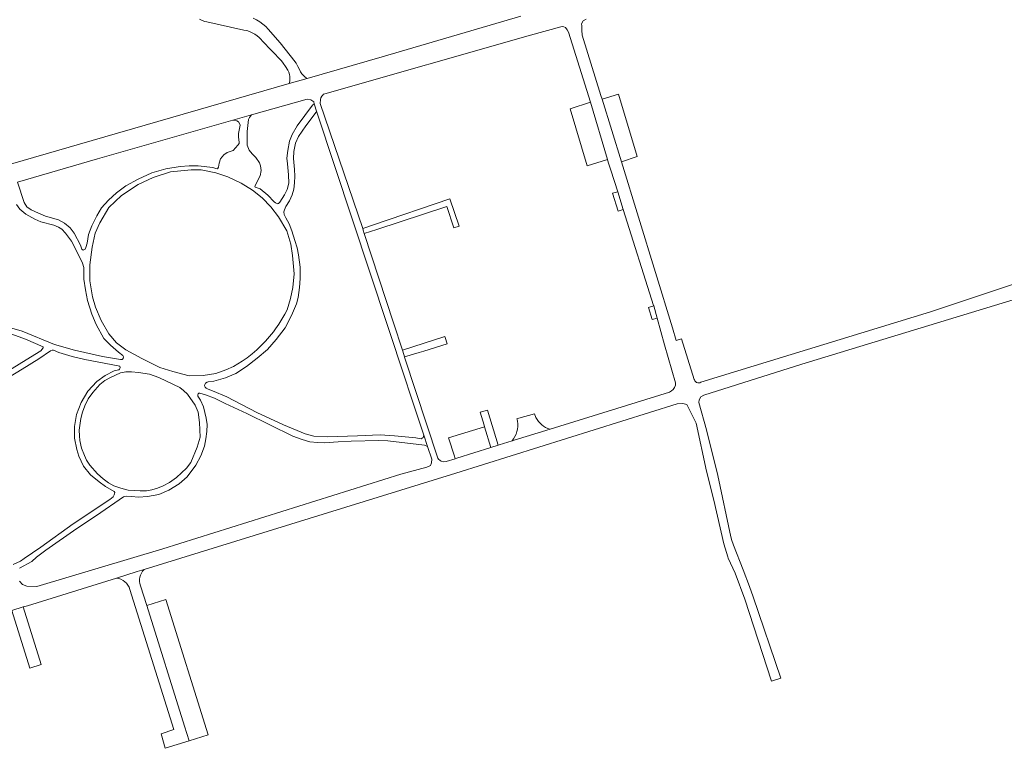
# Model space of a CAD drawing. Header units: metres. Extents: x 166325 to 190320, y 381923 to 404576.
# Tile 916 of 1056: x 177509 to 177792, y 399824 to 400034. Entities that reach past the tile are written whole.
import ezdxf

# ---------------------------------------------------------------- set-up
doc = ezdxf.new("R2010")
doc.units = ezdxf.units.M
doc.layers.add('B-WE-VH-VERHARDING_ASFALT-GV', color=8, linetype='Continuous', lineweight=18)
doc.layers.add('B-WE-VH-VERHARDING_BETONSTRAATSTEEN-GV', color=8, linetype='Continuous', lineweight=18)

msp = doc.modelspace()

# ---------------------------------------------------------------- linework, layer by layer
at = {"layer": 'B-WE-VH-VERHARDING_ASFALT-GV', "flags": 128}
for points in [[(177653.127, 400034.763), (177613.163, 400023.075), (177591.527, 400016.811), (177586.388, 400015.323), (177529.63, 399998.89), (177506.08, 399992.12)], [(177653.127, 400034.763), (177613.163, 400023.075), (177591.527, 400016.811), (177586.388, 400015.323), (177529.63, 399998.89), (177506.08, 399992.12)], [(177824.549, 399967.391), (177771.129, 399949.557), (177704.981, 399929.245), (177704.685, 399929.118), (177704.368, 399929.068), (177704.047, 399929.097), (177703.744, 399929.204), (177703.476, 399929.383), (177703.261, 399929.621), (177703.11, 399929.906), (177703.075, 399930.011), (177699.427, 399941.753), (177697.859, 399941.295), (177696.762, 399944.889), (177682.133, 399992.798), (177676.497, 400010.829), (177676.166, 400011.889), (177670.735, 400029.266), (177670.65, 400030.697), (177670.673, 400031.98), (177670.61, 400032.567), (177671.065, 400033.439), (177671.88, 400033.938)], [(177824.549, 399967.391), (177771.129, 399949.557), (177704.981, 399929.245), (177704.685, 399929.118), (177704.368, 399929.068), (177704.047, 399929.097), (177703.744, 399929.204), (177703.476, 399929.383), (177703.261, 399929.621), (177703.11, 399929.906), (177703.075, 399930.011), (177699.427, 399941.753), (177697.859, 399941.295), (177696.762, 399944.889), (177682.133, 399992.798), (177676.497, 400010.829), (177676.166, 400011.889), (177670.735, 400029.266), (177670.65, 400030.697), (177670.673, 400031.98), (177670.61, 400032.567), (177671.065, 400033.439), (177671.88, 400033.938)], [(177508.072, 399986.908), (177531.12, 399993.64), (177570.124, 400004.768), (177575.479, 400006.296), (177591.521, 400010.873), (177592.65, 400010.692), (177593.447, 400010.031), (177593.581, 400009.476), (177594.368, 400007.045), (177619.865, 399929.945), (177621.124, 399926.139), (177625.152, 399913.958), (177626.223, 399910.721), (177627.417, 399907.11), (177627.398, 399905.978), (177627.029, 399905.273), (177626.051, 399904.805), (177618.508, 399902.705), (177549.937, 399881.233), (177513.642, 399870.322), (177510.765, 399870.437), (177509.578, 399870.976), (177508.689, 399871.929)], [(177508.072, 399986.908), (177531.12, 399993.64), (177570.124, 400004.768), (177575.479, 400006.296), (177591.521, 400010.873), (177592.65, 400010.692), (177593.447, 400010.031), (177593.581, 400009.476), (177594.368, 400007.045), (177619.865, 399929.945), (177621.124, 399926.139), (177625.152, 399913.958), (177626.223, 399910.721), (177627.417, 399907.11), (177627.398, 399905.978), (177627.029, 399905.273), (177626.051, 399904.805), (177618.508, 399902.705), (177549.937, 399881.233), (177513.642, 399870.322), (177510.765, 399870.437), (177509.578, 399870.976), (177508.689, 399871.929)], [(177506.47, 399863.451), (177509.765, 399864.472), (177510.956, 399864.841), (177536.604, 399872.79), (177539.354, 399873.642), (177542.611, 399874.651), (177544.553, 399875.252), (177634.419, 399903.048), (177698.087, 399922.974), (177699.74, 399923.128), (177700.871, 399922.815), (177703.599, 399917.414), (177706.546, 399903.577), (177708.673, 399895.253), (177711.561, 399882.707), (177712.679, 399878.951), (177712.807, 399878.538), (177714.865, 399874.173), (177717.63, 399866.741), (177725.293, 399843.124), (177727.974, 399843.974), (177720.063, 399867.435), (177718.962, 399870.375), (177717.156, 399875.196), (177714.311, 399882.322), (177714.232, 399882.534), (177713.893, 399883.591), (177713.631, 399884.668), (177709.846, 399902.395), (177706.572, 399915.492), (177704.369, 399923.436), (177704.486, 399924.145), (177704.962, 399925.05), (177705.785, 399925.515), (177734.044, 399934.451), (177810.673, 399957.845)], [(177506.47, 399863.451), (177509.765, 399864.472), (177510.956, 399864.841), (177536.604, 399872.79), (177539.354, 399873.642), (177542.611, 399874.651), (177544.553, 399875.252), (177634.419, 399903.048), (177698.087, 399922.974), (177699.74, 399923.128), (177700.871, 399922.815), (177703.599, 399917.414), (177706.546, 399903.577), (177708.673, 399895.253), (177711.561, 399882.707), (177712.679, 399878.951), (177712.807, 399878.538), (177714.865, 399874.173), (177717.63, 399866.741), (177725.293, 399843.124), (177727.974, 399843.974), (177720.063, 399867.435), (177718.962, 399870.375), (177717.156, 399875.196), (177714.311, 399882.322), (177714.232, 399882.534), (177713.893, 399883.591), (177713.631, 399884.668), (177709.846, 399902.395), (177706.572, 399915.492), (177704.369, 399923.436), (177704.486, 399924.145), (177704.962, 399925.05), (177705.785, 399925.515), (177734.044, 399934.451), (177810.673, 399957.845)]]:
    msp.add_lwpolyline(points, dxfattribs=at)
msp.add_lwpolyline([(177607.537, 399973.572), (177595.316, 400009.582), (177595.351, 400010.761), (177595.517, 400011.218), (177595.77, 400011.702), (177595.975, 400011.885), (177596.268, 400012.24), (177596.63, 400012.377), (177655.862, 400029.28), (177664.632, 400031.699), (177665.165, 400031.747), (177665.523, 400031.669), (177665.922, 400031.461), (177666.428, 400030.833), (177666.818, 400030.122), (177673.126, 400009.953), (177678.077, 399993.425), (177678.092, 399993.375), (177678.484, 399992.133), (177679.041, 399990.367), (177681.003, 399984.151), (177682.613, 399979.048), (177691.357, 399951.346), (177691.377, 399951.273), (177692.365, 399947.754), (177694.522, 399940.073), (177697.608, 399929.08), (177697.667, 399928.36), (177697.325, 399927.704), (177696.986, 399927.193), (177696.518, 399926.784), (177695.951, 399926.391), (177661.509, 399915.71), (177651.17, 399912.503), (177650.56, 399912.314), (177646.825, 399911.156), (177646.613, 399911.09), (177644.41, 399910.405), (177634.619, 399907.347), (177634.166, 399907.206), (177631.546, 399906.388), (177630.797, 399906.344), (177630.168, 399906.527), (177629.826, 399906.706), (177629.415, 399907.029), (177629.176, 399907.336), (177619.626, 399936.458), (177619.594, 399936.557), (177619.073, 399938.156), (177618.967, 399938.482), (177616.409, 399946.34), (177608.008, 399972.145), (177607.701, 399973.089)], close=True, dxfattribs=at)
msp.add_lwpolyline([(177607.537, 399973.572), (177595.316, 400009.582), (177595.351, 400010.761), (177595.517, 400011.218), (177595.77, 400011.702), (177595.975, 400011.885), (177596.268, 400012.24), (177596.63, 400012.377), (177655.862, 400029.28), (177664.632, 400031.699), (177665.165, 400031.747), (177665.523, 400031.669), (177665.922, 400031.461), (177666.428, 400030.833), (177666.818, 400030.122), (177673.126, 400009.953), (177678.077, 399993.425), (177678.092, 399993.375), (177678.484, 399992.133), (177679.041, 399990.367), (177681.003, 399984.151), (177682.613, 399979.048), (177691.357, 399951.346), (177691.377, 399951.273), (177692.365, 399947.754), (177694.522, 399940.073), (177697.608, 399929.08), (177697.667, 399928.36), (177697.325, 399927.704), (177696.986, 399927.193), (177696.518, 399926.784), (177695.951, 399926.391), (177661.509, 399915.71), (177651.17, 399912.503), (177650.56, 399912.314), (177646.825, 399911.156), (177646.613, 399911.09), (177644.41, 399910.405), (177634.619, 399907.347), (177634.166, 399907.206), (177631.546, 399906.388), (177630.797, 399906.344), (177630.168, 399906.527), (177629.826, 399906.706), (177629.415, 399907.029), (177629.176, 399907.336), (177619.626, 399936.458), (177619.594, 399936.557), (177619.073, 399938.156), (177618.967, 399938.482), (177616.409, 399946.34), (177608.008, 399972.145), (177607.701, 399973.089)], close=True, dxfattribs=at)
at = {"layer": 'B-WE-VH-VERHARDING_BETONSTRAATSTEEN-GV', "flags": 128}
for points in [[(177560.484, 400033.854), (177561.279, 400033.503), (177562.103, 400033.226), (177562.632, 400033.091), (177573.34, 400030.771), (177574.152, 400030.592), (177574.944, 400030.336), (177575.707, 400030.005), (177576.434, 400029.602), (177577.12, 400029.131), (177577.757, 400028.596), (177578.34, 400028.003), (177578.598, 400027.701), (177584.112, 400021.853), (177584.603, 400021.246), (177585.34, 400020.232), (177586.01, 400019.173), (177586.23, 400018.643), (177586.42, 400017.996), (177586.531, 400017.331), (177586.563, 400016.658), (177586.515, 400015.985), (177586.388, 400015.323), (177591.527, 400016.811), (177590.972, 400017.207), (177590.467, 400017.665), (177590.019, 400018.179), (177589.634, 400018.742), (177589.387, 400019.2), (177588.905, 400020.207), (177588.354, 400021.178), (177587.734, 400022.107), (177587.049, 400022.988), (177586.693, 400023.399), (177583.771, 400027.035), (177580.346, 400031.058), (177579.629, 400031.746), (177578.778, 400032.458), (177577.878, 400033.107), (177576.933, 400033.689), (177575.949, 400034.201)], [(177560.484, 400033.854), (177561.279, 400033.503), (177562.103, 400033.226), (177562.632, 400033.091), (177573.34, 400030.771), (177574.152, 400030.592), (177574.944, 400030.336), (177575.707, 400030.005), (177576.434, 400029.602), (177577.12, 400029.131), (177577.757, 400028.596), (177578.34, 400028.003), (177578.598, 400027.701), (177584.112, 400021.853), (177584.603, 400021.246), (177585.34, 400020.232), (177586.01, 400019.173), (177586.23, 400018.643), (177586.42, 400017.996), (177586.531, 400017.331), (177586.563, 400016.658), (177586.515, 400015.985), (177586.388, 400015.323), (177591.527, 400016.811), (177590.972, 400017.207), (177590.467, 400017.665), (177590.019, 400018.179), (177589.634, 400018.742), (177589.387, 400019.2), (177588.905, 400020.207), (177588.354, 400021.178), (177587.734, 400022.107), (177587.049, 400022.988), (177586.693, 400023.399), (177583.771, 400027.035), (177580.346, 400031.058), (177579.629, 400031.746), (177578.778, 400032.458), (177577.878, 400033.107), (177576.933, 400033.689), (177575.949, 400034.201)], [(177508.714, 399875.62), (177512.185, 399877.615), (177513.616, 399878.826), (177516.283, 399880.878), (177525.235, 399887.119), (177530.849, 399890.788), (177538.623, 399896.23), (177539.417, 399896.431), (177540.968, 399896.346), (177543.007, 399896.152), (177545.583, 399896.294), (177548.771, 399896.914), (177551.711, 399898.099), (177554.691, 399899.987), (177557.013, 399902.002), (177559.487, 399905.352), (177560.899, 399907.987), (177561.955, 399910.772), (177562.381, 399912.907), (177562.619, 399915.031), (177562.713, 399917.085), (177562.472, 399918.916), (177561.651, 399922.136), (177560.795, 399924.107), (177560.052, 399925.184), (177560.044, 399925.586), (177560.179, 399925.915), (177560.369, 399926.07), (177560.657, 399926.064), (177562.258, 399925.591), (177564.859, 399924.668), (177567.923, 399923.104), (177574.198, 399920.19), (177587.398, 399913.733), (177590.098, 399912.722), (177592.316, 399912.108), (177594.526, 399911.896), (177596.552, 399911.818), (177600.439, 399912.109), (177604.237, 399912.229), (177612.234, 399912.405), (177614.807, 399912.331), (177625.31, 399911.125), (177626.223, 399910.721), (177625.152, 399913.958), (177624.971, 399913.353), (177624.708, 399913.128), (177624.388, 399912.932), (177622.812, 399913.247), (177616.682, 399913.801), (177612.603, 399914.045), (177606.071, 399913.757), (177597.426, 399913.521), (177593.475, 399913.734), (177590.97, 399914.353), (177584.733, 399916.993), (177577.089, 399920.55), (177568.441, 399925.029), (177564.273, 399926.77), (177563.016, 399927.21), (177562.474, 399927.492), (177562.15, 399927.843), (177561.999, 399928.248), (177562.077, 399928.606), (177562.285, 399929.005), (177562.735, 399929.242), (177563.067, 399929.322), (177564.682, 399929.567), (177568.062, 399930.485), (177570.989, 399931.785), (177574.101, 399933.787), (177577.134, 399936.192), (177580.126, 399938.727), (177582.664, 399941.573), (177585.182, 399944.936), (177587.041, 399948.498), (177588.438, 399951.866), (177588.93, 399953.712), (177589.339, 399956.509), (177589.558, 399959.151), (177589.573, 399962.443), (177589.06, 399965.975), (177588.649, 399967.966), (177588.025, 399970.105), (177587.154, 399972.881), (177586.34, 399974.865), (177585.423, 399976.649), (177584.879, 399977.622), (177584.848, 399978.327), (177584.975, 399978.986), (177585.393, 399979.856), (177586.458, 399981.548), (177587.22, 399983.217), (177587.71, 399984.919), (177587.944, 399986.756), (177587.977, 399988.624), (177587.881, 399990.524), (177587.578, 399993.764), (177587.699, 399995.732), (177588.23, 399998.138), (177589.07, 400000.093), (177591.121, 400003.119), (177594.182, 400007.106), (177594.368, 400007.045), (177593.581, 400009.476), (177593.069, 400009.078), (177588.637, 400003.16), (177587.242, 400000.698), (177586.446, 399998.756), (177585.938, 399996.048), (177585.684, 399993.824), (177585.842, 399992.182), (177586.217, 399989.012), (177586.248, 399986.639), (177585.784, 399984.778), (177585.052, 399983.238), (177583.649, 399981.106), (177583.254, 399980.768), (177583.051, 399980.657), (177582.409, 399980.955), (177581.998, 399981.279), (177580.191, 399983.165), (177578.008, 399984.958), (177576.536, 399985.473), (177576.483, 399985.718), (177578.002, 399988.696), (177578.304, 399990.316), (177578.141, 399991.67), (177577.825, 399992.524), (177576.772, 399993.98), (177575.7, 399995.121), (177574.841, 399996.185), (177574.262, 399997.576), (177574.288, 400001.515), (177574.664, 400004.944), (177574.89, 400005.516), (177575.479, 400006.296), (177570.124, 400004.768), (177570.758, 400004.799), (177571.329, 400004.574), (177571.785, 400004.335), (177572.118, 400003.654), (177572.227, 400003.307), (177571.725, 400000.958), (177571.766, 399999.994), (177571.982, 399998.394), (177571.962, 399998.078), (177571.608, 399997.538), (177570.273, 399996.023), (177568.466, 399995.48), (177567.505, 399994.821), (177566.536, 399993.659), (177566.212, 399992.414), (177565.961, 399991.239), (177565.723, 399990.783), (177565.193, 399990.879), (177564.406, 399991.108), (177560.102, 399991.615), (177557.543, 399991.646), (177554.922, 399991.419), (177550.827, 399990.729), (177546.781, 399989.578), (177542.824, 399987.764), (177539.282, 399985.842), (177536.659, 399983.875), (177534.32, 399981.688), (177532.327, 399979.537), (177530.949, 399977.175), (177529.519, 399974.367), (177528.569, 399971.854), (177528.137, 399969.359), (177527.812, 399968.042), (177527.589, 399967.615), (177527.066, 399967.308), (177526.683, 399967.616), (177526.287, 399968.802), (177524.434, 399972.199), (177523.254, 399973.759), (177521.61, 399975.125), (177519.872, 399976.032), (177516.196, 399977.118), (177514.141, 399977.973), (177512.086, 399978.901), (177510.78, 399979.801), (177509.996, 399981.008), (177508.072, 399986.908)], [(177508.714, 399875.62), (177512.185, 399877.615), (177513.616, 399878.826), (177516.283, 399880.878), (177525.235, 399887.119), (177530.849, 399890.788), (177538.623, 399896.23), (177539.417, 399896.431), (177540.968, 399896.346), (177543.007, 399896.152), (177545.583, 399896.294), (177548.771, 399896.914), (177551.711, 399898.099), (177554.691, 399899.987), (177557.013, 399902.002), (177559.487, 399905.352), (177560.899, 399907.987), (177561.955, 399910.772), (177562.381, 399912.907), (177562.619, 399915.031), (177562.713, 399917.085), (177562.472, 399918.916), (177561.651, 399922.136), (177560.795, 399924.107), (177560.052, 399925.184), (177560.044, 399925.586), (177560.179, 399925.915), (177560.369, 399926.07), (177560.657, 399926.064), (177562.258, 399925.591), (177564.859, 399924.668), (177567.923, 399923.104), (177574.198, 399920.19), (177587.398, 399913.733), (177590.098, 399912.722), (177592.316, 399912.108), (177594.526, 399911.896), (177596.552, 399911.818), (177600.439, 399912.109), (177604.237, 399912.229), (177612.234, 399912.405), (177614.807, 399912.331), (177625.31, 399911.125), (177626.223, 399910.721), (177625.152, 399913.958), (177624.971, 399913.353), (177624.708, 399913.128), (177624.388, 399912.932), (177622.812, 399913.247), (177616.682, 399913.801), (177612.603, 399914.045), (177606.071, 399913.757), (177597.426, 399913.521), (177593.475, 399913.734), (177590.97, 399914.353), (177584.733, 399916.993), (177577.089, 399920.55), (177568.441, 399925.029), (177564.273, 399926.77), (177563.016, 399927.21), (177562.474, 399927.492), (177562.15, 399927.843), (177561.999, 399928.248), (177562.077, 399928.606), (177562.285, 399929.005), (177562.735, 399929.242), (177563.067, 399929.322), (177564.682, 399929.567), (177568.062, 399930.485), (177570.989, 399931.785), (177574.101, 399933.787), (177577.134, 399936.192), (177580.126, 399938.727), (177582.664, 399941.573), (177585.182, 399944.936), (177587.041, 399948.498), (177588.438, 399951.866), (177588.93, 399953.712), (177589.339, 399956.509), (177589.558, 399959.151), (177589.573, 399962.443), (177589.06, 399965.975), (177588.649, 399967.966), (177588.025, 399970.105), (177587.154, 399972.881), (177586.34, 399974.865), (177585.423, 399976.649), (177584.879, 399977.622), (177584.848, 399978.327), (177584.975, 399978.986), (177585.393, 399979.856), (177586.458, 399981.548), (177587.22, 399983.217), (177587.71, 399984.919), (177587.944, 399986.756), (177587.977, 399988.624), (177587.881, 399990.524), (177587.578, 399993.764), (177587.699, 399995.732), (177588.23, 399998.138), (177589.07, 400000.093), (177591.121, 400003.119), (177594.182, 400007.106), (177594.368, 400007.045), (177593.581, 400009.476), (177593.069, 400009.078), (177588.637, 400003.16), (177587.242, 400000.698), (177586.446, 399998.756), (177585.938, 399996.048), (177585.684, 399993.824), (177585.842, 399992.182), (177586.217, 399989.012), (177586.248, 399986.639), (177585.784, 399984.778), (177585.052, 399983.238), (177583.649, 399981.106), (177583.254, 399980.768), (177583.051, 399980.657), (177582.409, 399980.955), (177581.998, 399981.279), (177580.191, 399983.165), (177578.008, 399984.958), (177576.536, 399985.473), (177576.483, 399985.718), (177578.002, 399988.696), (177578.304, 399990.316), (177578.141, 399991.67), (177577.825, 399992.524), (177576.772, 399993.98), (177575.7, 399995.121), (177574.841, 399996.185), (177574.262, 399997.576), (177574.288, 400001.515), (177574.664, 400004.944), (177574.89, 400005.516), (177575.479, 400006.296), (177570.124, 400004.768), (177570.758, 400004.799), (177571.329, 400004.574), (177571.785, 400004.335), (177572.118, 400003.654), (177572.227, 400003.307), (177571.725, 400000.958), (177571.766, 399999.994), (177571.982, 399998.394), (177571.962, 399998.078), (177571.608, 399997.538), (177570.273, 399996.023), (177568.466, 399995.48), (177567.505, 399994.821), (177566.536, 399993.659), (177566.212, 399992.414), (177565.961, 399991.239), (177565.723, 399990.783), (177565.193, 399990.879), (177564.406, 399991.108), (177560.102, 399991.615), (177557.543, 399991.646), (177554.922, 399991.419), (177550.827, 399990.729), (177546.781, 399989.578), (177542.824, 399987.764), (177539.282, 399985.842), (177536.659, 399983.875), (177534.32, 399981.688), (177532.327, 399979.537), (177530.949, 399977.175), (177529.519, 399974.367), (177528.569, 399971.854), (177528.137, 399969.359), (177527.812, 399968.042), (177527.589, 399967.615), (177527.066, 399967.308), (177526.683, 399967.616), (177526.287, 399968.802), (177524.434, 399972.199), (177523.254, 399973.759), (177521.61, 399975.125), (177519.872, 399976.032), (177516.196, 399977.118), (177514.141, 399977.973), (177512.086, 399978.901), (177510.78, 399979.801), (177509.996, 399981.008), (177508.072, 399986.908)], [(177507.846, 399980.474), (177508.815, 399979.134), (177510.543, 399977.652), (177513.092, 399976.284), (177514.862, 399975.506), (177518.525, 399974.535), (177519.867, 399973.98), (177520.877, 399973.344), (177521.892, 399972.233), (177523.706, 399969.872), (177525.984, 399965.346), (177526.816, 399963.606), (177527.254, 399962.362), (177527.222, 399961.327), (177527.252, 399958.955), (177527.657, 399955.842), (177528.28, 399952.797), (177529.476, 399948.908), (177530.747, 399945.924), (177533.019, 399941.873), (177534.854, 399939.9), (177537.176, 399937.889), (177538.41, 399936.918), (177538.634, 399936.584), (177538.539, 399936.053), (177538.289, 399935.785), (177537.772, 399935.765), (177532.611, 399936.647), (177524.534, 399938.471), (177518.784, 399940.168), (177509.434, 399943.998), (177503.798, 399945.636)], [(177507.846, 399980.474), (177508.815, 399979.134), (177510.543, 399977.652), (177513.092, 399976.284), (177514.862, 399975.506), (177518.525, 399974.535), (177519.867, 399973.98), (177520.877, 399973.344), (177521.892, 399972.233), (177523.706, 399969.872), (177525.984, 399965.346), (177526.816, 399963.606), (177527.254, 399962.362), (177527.222, 399961.327), (177527.252, 399958.955), (177527.657, 399955.842), (177528.28, 399952.797), (177529.476, 399948.908), (177530.747, 399945.924), (177533.019, 399941.873), (177534.854, 399939.9), (177537.176, 399937.889), (177538.41, 399936.918), (177538.634, 399936.584), (177538.539, 399936.053), (177538.289, 399935.785), (177537.772, 399935.765), (177532.611, 399936.647), (177524.534, 399938.471), (177518.784, 399940.168), (177509.434, 399943.998), (177503.798, 399945.636)], [(177506.431, 399943.057), (177510.389, 399941.679), (177515.511, 399939.403), (177515.506, 399939.116), (177514.815, 399938.28), (177510.587, 399935.737), (177501.691, 399930.229)], [(177506.431, 399943.057), (177510.389, 399941.679), (177515.511, 399939.403), (177515.506, 399939.116), (177514.815, 399938.28), (177510.587, 399935.737), (177501.691, 399930.229)], [(177503.329, 399929.222), (177509.434, 399932.997), (177514.203, 399936.019), (177517.651, 399938.316), (177518.056, 399938.467), (177518.444, 399938.446), (177520.058, 399937.857), (177523.877, 399936.697), (177527.455, 399935.772), (177537.143, 399933.977), (177537.615, 399933.839), (177537.651, 399933.421), (177537.486, 399933.036), (177537.266, 399932.824), (177535.996, 399932.545), (177533.327, 399931.182), (177530.953, 399929.484), (177528.331, 399926.684), (177526.461, 399923.381), (177525.122, 399919.983), (177524.513, 399916.456), (177524.541, 399913.106), (177525.174, 399909.874), (177525.787, 399907.922), (177527.145, 399905.037), (177529.143, 399902.543), (177531.609, 399900.53), (177533.498, 399899.217), (177535.946, 399897.794), (177536.113, 399897.489), (177536.064, 399897.116), (177535.929, 399896.788), (177535.646, 399896.247), (177534.726, 399895.458), (177524.106, 399888.384), (177514.829, 399881.66), (177510.041, 399878.394), (177508.951, 399877.694), (177506.834, 399876.696)], [(177503.329, 399929.222), (177509.434, 399932.997), (177514.203, 399936.019), (177517.651, 399938.316), (177518.056, 399938.467), (177518.444, 399938.446), (177520.058, 399937.857), (177523.877, 399936.697), (177527.455, 399935.772), (177537.143, 399933.977), (177537.615, 399933.839), (177537.651, 399933.421), (177537.486, 399933.036), (177537.266, 399932.824), (177535.996, 399932.545), (177533.327, 399931.182), (177530.953, 399929.484), (177528.331, 399926.684), (177526.461, 399923.381), (177525.122, 399919.983), (177524.513, 399916.456), (177524.541, 399913.106), (177525.174, 399909.874), (177525.787, 399907.922), (177527.145, 399905.037), (177529.143, 399902.543), (177531.609, 399900.53), (177533.498, 399899.217), (177535.946, 399897.794), (177536.113, 399897.489), (177536.064, 399897.116), (177535.929, 399896.788), (177535.646, 399896.247), (177534.726, 399895.458), (177524.106, 399888.384), (177514.829, 399881.66), (177510.041, 399878.394), (177508.951, 399877.694), (177506.834, 399876.696)], [(177657.458, 399919.072), (177657.038, 399920.169), (177652.497, 399918.862), (177651.976, 399918.68), (177652.054, 399918.481), (177652.136, 399918.034), (177652.21, 399917.274), (177652.205, 399916.511), (177652.12, 399915.752), (177651.956, 399915.007), (177651.715, 399914.282), (177651.4, 399913.587), (177651.013, 399912.928), (177650.56, 399912.314), (177651.17, 399912.503), (177661.509, 399915.71)], [(177657.458, 399919.072), (177657.038, 399920.169), (177652.497, 399918.862), (177651.976, 399918.68), (177652.054, 399918.481), (177652.136, 399918.034), (177652.21, 399917.274), (177652.205, 399916.511), (177652.12, 399915.752), (177651.956, 399915.007), (177651.715, 399914.282), (177651.4, 399913.587), (177651.013, 399912.928), (177650.56, 399912.314), (177651.17, 399912.503), (177661.509, 399915.71)], [(177544.553, 399875.252), (177542.611, 399874.651), (177539.354, 399873.642), (177536.604, 399872.79)], [(177544.553, 399875.252), (177542.611, 399874.651), (177539.354, 399873.642), (177536.604, 399872.79)], [(177540.47, 399869.521), (177553.113, 399829.105), (177549.513, 399827.914), (177550.664, 399823.723), (177557.534, 399825.872), (177556.218, 399830.077), (177545.338, 399864.86), (177543.548, 399870.581)], [(177540.47, 399869.521), (177553.113, 399829.105), (177549.513, 399827.914), (177550.664, 399823.723), (177557.534, 399825.872), (177556.218, 399830.077), (177545.338, 399864.86), (177543.548, 399870.581)]]:
    msp.add_lwpolyline(points, dxfattribs=at)
for points in [[(177672.192, 399991.662), (177678.077, 399993.425), (177673.126, 400009.953), (177667.346, 400008.092)], [(177672.192, 399991.662), (177678.077, 399993.425), (177673.126, 400009.953), (177667.346, 400008.092)], [(177681.262, 400012.236), (177676.497, 400010.829), (177682.133, 399992.798), (177686.655, 399994.304)], [(177681.262, 400012.236), (177676.497, 400010.829), (177682.133, 399992.798), (177686.655, 399994.304)], [(177536.656, 399940.6), (177534.401, 399943.156), (177532.169, 399947.077), (177530.555, 399950.93), (177529.686, 399953.85), (177528.919, 399958.493), (177528.971, 399963.107), (177529.578, 399968.158), (177530.469, 399972.225), (177531.859, 399975.235), (177534.453, 399979.646), (177538.079, 399983.119), (177542.908, 399986.255), (177547.228, 399988.278), (177552.144, 399989.845), (177558.093, 399990.474), (177561.04, 399990.422), (177565.195, 399989.63), (177568.711, 399988.447), (177572.49, 399986.655), (177575.804, 399984.598), (177578.597, 399982.378), (177581.097, 399979.804), (177583.333, 399976.932), (177585.663, 399972.923), (177586.803, 399969.064), (177587.32, 399965.748), (177587.846, 399960.505), (177587.431, 399956.515), (177586.758, 399953.422), (177585.741, 399950.159), (177585.094, 399948.856), (177584.285, 399947.399), (177583.408, 399945.982), (177582.463, 399944.609), (177581.859, 399943.806), (177580.737, 399942.419), (177579.554, 399941.083), (177578.312, 399939.802), (177577.014, 399938.578), (177575.663, 399937.413), (177574.26, 399936.31), (177572.81, 399935.271), (177570.289, 399933.801), (177568.107, 399932.837), (177565.201, 399931.752), (177561.61, 399931.222), (177557.581, 399931.088), (177552.845, 399932.365), (177549.068, 399933.466), (177543.923, 399936.044), (177539.352, 399938.54)], [(177536.656, 399940.6), (177534.401, 399943.156), (177532.169, 399947.077), (177530.555, 399950.93), (177529.686, 399953.85), (177528.919, 399958.493), (177528.971, 399963.107), (177529.578, 399968.158), (177530.469, 399972.225), (177531.859, 399975.235), (177534.453, 399979.646), (177538.079, 399983.119), (177542.908, 399986.255), (177547.228, 399988.278), (177552.144, 399989.845), (177558.093, 399990.474), (177561.04, 399990.422), (177565.195, 399989.63), (177568.711, 399988.447), (177572.49, 399986.655), (177575.804, 399984.598), (177578.597, 399982.378), (177581.097, 399979.804), (177583.333, 399976.932), (177585.663, 399972.923), (177586.803, 399969.064), (177587.32, 399965.748), (177587.846, 399960.505), (177587.431, 399956.515), (177586.758, 399953.422), (177585.741, 399950.159), (177585.094, 399948.856), (177584.285, 399947.399), (177583.408, 399945.982), (177582.463, 399944.609), (177581.859, 399943.806), (177580.737, 399942.419), (177579.554, 399941.083), (177578.312, 399939.802), (177577.014, 399938.578), (177575.663, 399937.413), (177574.26, 399936.31), (177572.81, 399935.271), (177570.289, 399933.801), (177568.107, 399932.837), (177565.201, 399931.752), (177561.61, 399931.222), (177557.581, 399931.088), (177552.845, 399932.365), (177549.068, 399933.466), (177543.923, 399936.044), (177539.352, 399938.54)], [(177631.79, 399979.887), (177633.777, 399973.784), (177635.288, 399974.262), (177632.632, 399982.089), (177610.69, 399974.642), (177607.537, 399973.572), (177607.701, 399973.089), (177608.008, 399972.145), (177611.602, 399973.315)], [(177631.79, 399979.887), (177633.777, 399973.784), (177635.288, 399974.262), (177632.632, 399982.089), (177610.69, 399974.642), (177607.537, 399973.572), (177607.701, 399973.089), (177608.008, 399972.145), (177611.602, 399973.315)], [(177681.003, 399984.151), (177679.461, 399983.726), (177681.109, 399978.515), (177682.613, 399979.048)], [(177681.003, 399984.151), (177679.461, 399983.726), (177681.109, 399978.515), (177682.613, 399979.048)], [(177691.377, 399951.273), (177689.863, 399950.815), (177690.959, 399947.346), (177692.365, 399947.754)], [(177691.377, 399951.273), (177689.863, 399950.815), (177690.959, 399947.346), (177692.365, 399947.754)], [(177625.108, 399938.208), (177631.883, 399940.289), (177631.302, 399942.126), (177631.196, 399942.463), (177618.967, 399938.482), (177619.073, 399938.156), (177619.594, 399936.557), (177623.818, 399937.812)], [(177625.108, 399938.208), (177631.883, 399940.289), (177631.302, 399942.126), (177631.196, 399942.463), (177618.967, 399938.482), (177619.073, 399938.156), (177619.594, 399936.557), (177623.818, 399937.812)], [(177526.545, 399910.269), (177526.063, 399912.404), (177525.96, 399913.802), (177525.887, 399915.469), (177526.334, 399918.826), (177526.842, 399920.631), (177527.505, 399922.457), (177528.505, 399924.44), (177529.772, 399926.314), (177531.812, 399928.622), (177533.271, 399929.748), (177534.867, 399930.653), (177537.78, 399931.996), (177539.267, 399932.202), (177540.933, 399932.199), (177542.988, 399932.036), (177546.169, 399931.532), (177548.771, 399930.612), (177551.023, 399929.578), (177554.901, 399927.698), (177555.952, 399926.862), (177557.067, 399925.805), (177559.326, 399922.631), (177560.182, 399920.589), (177560.504, 399917.665), (177560.702, 399913.391), (177559.846, 399910.502), (177558.058, 399906.105), (177556.809, 399904.475), (177555.359, 399903.09), (177553.872, 399901.766), (177551.861, 399900.347), (177550.105, 399899.345), (177548.41, 399898.74), (177546.823, 399898.267), (177545.219, 399897.977), (177543.481, 399897.909), (177541.914, 399898.035), (177539.977, 399898.143), (177537.856, 399898.667), (177535.887, 399899.408), (177534.319, 399900.296), (177532.787, 399901.389), (177531.114, 399902.84), (177528.972, 399905.336), (177528.022, 399906.778), (177527.439, 399908.095)], [(177526.545, 399910.269), (177526.063, 399912.404), (177525.96, 399913.802), (177525.887, 399915.469), (177526.334, 399918.826), (177526.842, 399920.631), (177527.505, 399922.457), (177528.505, 399924.44), (177529.772, 399926.314), (177531.812, 399928.622), (177533.271, 399929.748), (177534.867, 399930.653), (177537.78, 399931.996), (177539.267, 399932.202), (177540.933, 399932.199), (177542.988, 399932.036), (177546.169, 399931.532), (177548.771, 399930.612), (177551.023, 399929.578), (177554.901, 399927.698), (177555.952, 399926.862), (177557.067, 399925.805), (177559.326, 399922.631), (177560.182, 399920.589), (177560.504, 399917.665), (177560.702, 399913.391), (177559.846, 399910.502), (177558.058, 399906.105), (177556.809, 399904.475), (177555.359, 399903.09), (177553.872, 399901.766), (177551.861, 399900.347), (177550.105, 399899.345), (177548.41, 399898.74), (177546.823, 399898.267), (177545.219, 399897.977), (177543.481, 399897.909), (177541.914, 399898.035), (177539.977, 399898.143), (177537.856, 399898.667), (177535.887, 399899.408), (177534.319, 399900.296), (177532.787, 399901.389), (177531.114, 399902.84), (177528.972, 399905.336), (177528.022, 399906.778), (177527.439, 399908.095)], [(177643.481, 399921.231), (177641.427, 399920.582), (177642.489, 399916.886), (177642.641, 399916.358), (177644.41, 399910.405), (177646.613, 399911.09)], [(177643.481, 399921.231), (177641.427, 399920.582), (177642.489, 399916.886), (177642.641, 399916.358), (177644.41, 399910.405), (177646.613, 399911.09)], [(177642.641, 399916.358), (177632.246, 399913.18), (177633.945, 399907.893), (177634.166, 399907.206), (177634.619, 399907.347), (177644.41, 399910.405)], [(177642.641, 399916.358), (177632.246, 399913.18), (177633.945, 399907.893), (177634.166, 399907.206), (177634.619, 399907.347), (177644.41, 399910.405)], [(177550.862, 399866.588), (177545.338, 399864.86), (177556.218, 399830.077), (177557.534, 399825.872), (177563.058, 399827.6)], [(177550.862, 399866.588), (177545.338, 399864.86), (177556.218, 399830.077), (177557.534, 399825.872), (177563.058, 399827.6)], [(177509.765, 399864.472), (177506.47, 399863.451), (177511.619, 399846.836), (177514.913, 399847.862)], [(177509.765, 399864.472), (177506.47, 399863.451), (177511.619, 399846.836), (177514.913, 399847.862)]]:
    msp.add_lwpolyline(points, close=True, dxfattribs=at)
at = {"layer": 'B-WE-VH-VERHARDING_BETONSTRAATSTEEN-GV'}
for points in [[(177661.509, 399915.71, -0.2138096), (177657.458, 399919.072)], [(177661.509, 399915.71, -0.2138096), (177657.458, 399919.072)], [(177543.548, 399870.581, -0.3008231), (177544.553, 399875.252)], [(177543.548, 399870.581, -0.3008231), (177544.553, 399875.252)], [(177536.604, 399872.79, -0.3065173), (177540.47, 399869.521)], [(177536.604, 399872.79, -0.3065173), (177540.47, 399869.521)]]:
    msp.add_lwpolyline(points, format="xyb", dxfattribs=at)

doc.saveas('drawing.dxf')
